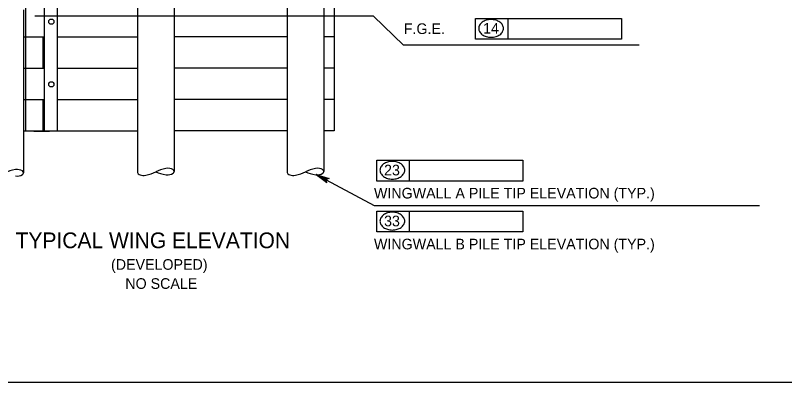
# Model space of a CAD drawing. Extents: x 638304 to 640306, y 296653 to 298435.
# Drawn here: x 638840 to 639056.8, y 297856.5 to 297960 of the extents above; entities that cross this region are included whole.
import ezdxf

# ---------------------------------------------------------------- set-up
doc = ezdxf.new("R2010")
doc.units = 0
for name, color, linetype in [('2', 7, 'Continuous'), ('5', 7, 'Continuous'), ('Level 4', 7, 'Continuous'), ('Level 5', 7, 'Continuous')]:
    doc.layers.add(name, color=color, linetype=linetype)

msp = doc.modelspace()

# ---------------------------------------------------------------- linework, layer by layer
at = {"layer": '2'}
msp.add_line((639261.46, 297856.46), (638475.46, 297856.46), dxfattribs=at)
at = {"layer": 'Level 4'}
for p, q in [((638842.93, 298006.9), (638842.93, 297927.33)), ((638929.9, 297989.33), (638929.9, 297927.45)), ((638926.95, 297988.5), (638926.95, 297916.01)), ((638916.63, 297985.07), (638916.63, 297915.73)), ((638884.77, 297974.82), (638884.77, 297916.01)), ((638874.45, 297970.09), (638874.45, 297915.73)), ((638848.27, 297927.33), (638848.27, 297963.07)), ((638851.9, 297927.33), (638851.9, 297964.23)), ((638842.32, 297961.57), (638842.32, 297915.62)), ((638848.27, 297953.85), (638842.32, 297953.85)), ((638847.75, 297953.85), (638847.75, 297945.01)), ((638874.45, 297953.85), (638851.9, 297953.85)), ((638916.63, 297953.97), (638884.77, 297953.97)), ((638929.9, 297953.97), (638926.95, 297953.97)), ((638848.27, 297945.01), (638842.32, 297945.01)), ((638874.45, 297945.01), (638851.9, 297945.01)), ((638916.63, 297945.13), (638884.77, 297945.13)), ((638929.9, 297945.13), (638926.95, 297945.13)), ((638848.27, 297936.17), (638842.32, 297936.17)), ((638847.75, 297936.17), (638847.75, 297927.33)), ((638874.45, 297936.17), (638851.9, 297936.17)), ((638916.63, 297936.29), (638884.77, 297936.29)), ((638929.9, 297936.29), (638926.95, 297936.29)), ((638874.45, 297927.33), (638842.32, 297927.33)), ((638845.2, 297927.33), (638849.62, 297927.33)), ((638916.63, 297927.45), (638884.77, 297927.45)), ((638929.9, 297927.45), (638926.95, 297927.45))]:
    msp.add_line(p, q, dxfattribs=at)
for centre in [(638850.16, 297958.22), (638850.16, 297940.54)]:
    msp.add_circle(centre, 0.737, dxfattribs=at)
for centre, major_axis, start_param, end_param in [((638842.32, 297913.04), (7.29, 0), 1.89032, 2.356194), ((638840.5, 297915.62), (1.83, 0), 4.455588, 8.110783), ((638876.28, 297915.78), (-1.83, -0.05), 0, 1.827597), ((638874.39, 297918.31), (-7.29, -0.2), 1.89032, 2.356194), ((638884.84, 297913.43), (7.29, 0.2), 1.89032, 2.356194), ((638884.7, 297918.59), (7.29, 0.2), 3.926991, 4.392865), ((638882.94, 297915.96), (1.83, 0.05), 4.455588, 8.110783), ((638918.46, 297915.78), (-1.83, -0.05), 0, 1.827597), ((638916.57, 297918.31), (-7.29, -0.2), 1.89032, 2.356194), ((638927.02, 297913.43), (7.29, 0.2), 1.89032, 2.356194), ((638926.88, 297918.59), (7.29, 0.2), 3.926991, 4.392865), ((638925.12, 297915.96), (1.83, 0.05), 4.455588, 8.110783)]:
    msp.add_ellipse(centre, major_axis=major_axis, ratio=0.5, start_param=start_param, end_param=end_param, dxfattribs=at)
at = {"layer": 'Level 5'}
for p, q in [((638940.93, 297959.81), (638845.53, 297959.81)), ((638940.93, 297959.81), (638949.43, 297951.62)), ((638969.73, 297959.15), (639010.86, 297959.15)), ((638969.73, 297953.26), (638969.73, 297959.15)), ((638978.88, 297953.26), (638978.88, 297959.15)), ((639010.86, 297959.15), (639010.86, 297953.26)), ((639010.86, 297953.26), (638969.73, 297953.26)), ((639015.81, 297951.62), (638949.43, 297951.62)), ((638941.91, 297919.18), (638983.04, 297919.18)), ((638941.91, 297913.28), (638941.91, 297919.18)), ((638951.06, 297913.28), (638951.06, 297919.18)), ((638983.04, 297919.18), (638983.04, 297913.28)), ((638924.83, 297915.14), (638941.18, 297906.36)), ((638983.04, 297913.28), (638941.91, 297913.28)), ((638941.18, 297906.36), (639049.77, 297906.36)), ((638941.91, 297904.82), (638983.04, 297904.82)), ((638941.91, 297898.93), (638941.91, 297904.82)), ((638951.06, 297898.93), (638951.06, 297904.82)), ((638983.04, 297904.82), (638983.04, 297898.93)), ((638983.04, 297898.93), (638941.91, 297898.93))]:
    msp.add_line(p, q, dxfattribs=at)
msp.add_lwpolyline([(638924.83, 297915.14), (638928.44, 297913.99), (638928.09, 297913.95), (638927.84, 297913.8), (638927.69, 297913.6), (638927.61, 297913.36), (638927.62, 297913.07), (638927.78, 297912.76), (638924.83, 297915.14), (638927.62, 297913.07), (638927.61, 297913.36), (638924.83, 297915.14), (638927.69, 297913.6), (638927.84, 297913.8), (638924.83, 297915.14), (638928.09, 297913.95)], dxfattribs=at)
for centre, radius, start, end in [((638974.1, 297953.96), 4.86, 90, 106.5358), ((638974.1, 297953.96), 4.86, 73.4642, 90), ((638972.42, 297956.31), 1.82, 149.9767, 180), ((638973.23, 297955.85), 2.75, 125.6316, 149.9767), ((638973.75, 297955.11), 3.65, 106.5358, 125.6316), ((638974.44, 297955.11), 3.65, 54.3684, 73.4642), ((638974.97, 297955.85), 2.75, 30.0233, 54.3684), ((638975.77, 297956.31), 1.82, 0, 30.0233), ((638972.42, 297956.31), 1.82, 180, 210.0233), ((638973.23, 297956.78), 2.75, 210.0233, 234.3684), ((638973.75, 297957.51), 3.65, 234.3684, 253.4642), ((638974.44, 297957.51), 3.65, 286.5358, 305.6316), ((638974.97, 297956.78), 2.75, 305.6316, 329.9767), ((638975.77, 297956.31), 1.82, 329.9767, 0), ((638974.1, 297958.67), 4.86, 253.4642, 270), ((638974.1, 297958.67), 4.86, 270, 286.5358), ((638945.4, 297915.87), 2.75, 125.6316, 149.9767), ((638945.93, 297915.14), 3.65, 106.5358, 125.6316), ((638946.27, 297913.98), 4.86, 90, 106.5358), ((638946.27, 297913.98), 4.86, 73.4642, 90), ((638946.62, 297915.14), 3.65, 54.3684, 73.4642), ((638947.14, 297915.87), 2.75, 30.0233, 54.3684), ((638944.6, 297916.34), 1.82, 149.9767, 180), ((638944.6, 297916.34), 1.82, 180, 210.0233), ((638945.4, 297916.8), 2.75, 210.0233, 234.3684), ((638947.14, 297916.8), 2.75, 305.6316, 329.9767), ((638947.95, 297916.34), 1.82, 0, 30.0233), ((638947.95, 297916.34), 1.82, 329.9767, 0), ((638945.93, 297917.53), 3.65, 234.3684, 253.4642), ((638946.27, 297918.69), 4.86, 253.4642, 270), ((638946.27, 297918.69), 4.86, 270, 286.5358), ((638946.62, 297917.53), 3.65, 286.5358, 305.6316), ((638944.6, 297901.98), 1.82, 149.9767, 180), ((638945.4, 297901.52), 2.75, 125.6316, 149.9767), ((638945.93, 297900.79), 3.65, 106.5358, 125.6316), ((638946.27, 297899.63), 4.86, 90, 106.5358), ((638946.27, 297899.63), 4.86, 73.4642, 90), ((638946.62, 297900.79), 3.65, 54.3684, 73.4642), ((638947.14, 297901.52), 2.75, 30.0233, 54.3684), ((638947.95, 297901.98), 1.82, 0, 30.0233), ((638944.6, 297901.98), 1.82, 180, 210.0233), ((638945.4, 297902.45), 2.75, 210.0233, 234.3684), ((638945.93, 297903.18), 3.65, 234.3684, 253.4642), ((638946.62, 297903.18), 3.65, 286.5358, 305.6316), ((638947.14, 297902.45), 2.75, 305.6316, 329.9767), ((638947.95, 297901.98), 1.82, 329.9767, 0), ((638946.27, 297904.34), 4.86, 253.4642, 270), ((638946.27, 297904.34), 4.86, 270, 286.5358)]:
    msp.add_arc(centre, radius, start, end, dxfattribs=at)

# ---------------------------------------------------------------- texts
at = {"layer": '5'}
for s, height, p in [('TYPICAL WING ELEVATION', 4.4294, (638840.09, 297894.36)), ('(DEVELOPED)', 3.0001, (638866.99, 297888.27)), ('NO SCALE', 3, (638871.01, 297882.89))]:
    msp.add_text(s, height=height, dxfattribs=at).set_placement(p)
at = {"layer": 'Level 5'}
for s, height, p in [('F.G.E.', 3, (638949.5, 297954.74)), ('14', 3, (638971.85, 297954.85)), ('23', 3, (638943.94, 297914.88)), ('WINGWALL A PILE TIP ELEVATION (TYP.)', 3.0001, (638941.09, 297908.37)), ('33', 3, (638943.94, 297900.53)), ('WINGWALL B PILE TIP ELEVATION (TYP.)', 3.0001, (638941.09, 297894.02))]:
    msp.add_text(s, height=height, dxfattribs=at).set_placement(p)

doc.saveas('drawing.dxf')
